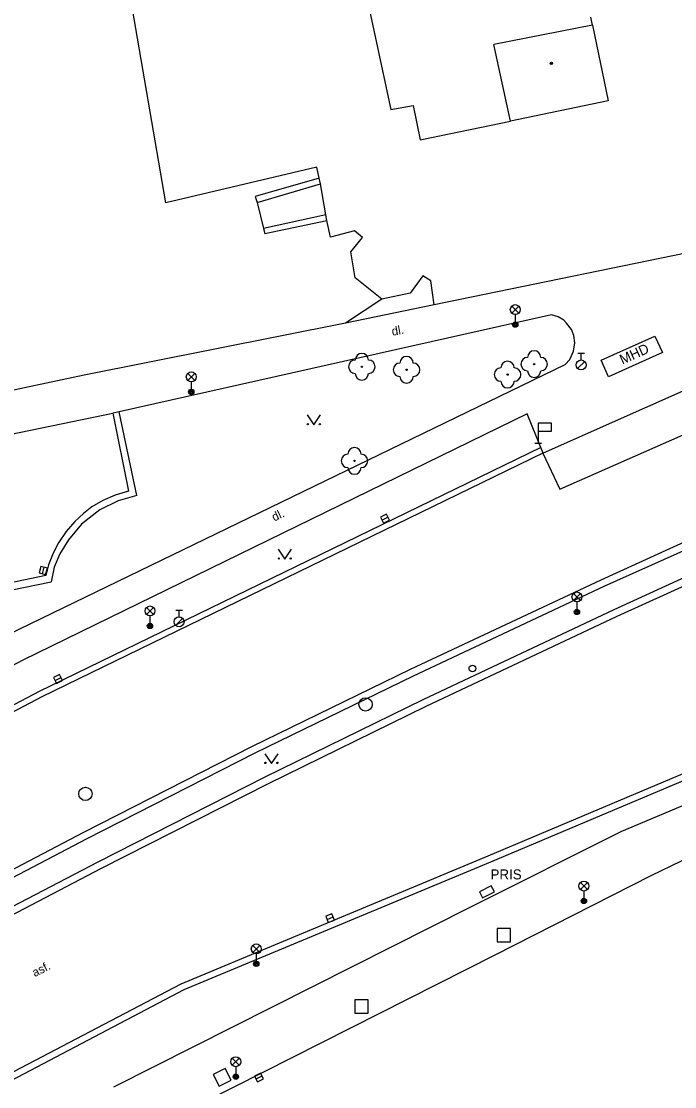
# Model space of a CAD drawing. Extents: x -598341 to -594502, y -1162301 to -1161406.
# Drawn here: x -597885.1 to -597836.1, y -1161870.5 to -1161790.5 of the extents above; entities that cross this region are included whole.
import ezdxf

# ---------------------------------------------------------------- set-up
doc = ezdxf.new("R2010")
doc.units = 0
for name, color, linetype in [('Vrstva 10', 7, 'Continuous'), ('Vrstva 11', 7, 'Continuous'), ('Vrstva 22', 7, 'Continuous'), ('Vrstva 24', 7, 'Continuous'), ('Vrstva 26', 7, 'Continuous'), ('Vrstva 27', 7, 'Continuous'), ('Vrstva 28', 7, 'Continuous'), ('Vrstva 33', 7, 'Continuous'), ('Vrstva 34', 7, 'Continuous'), ('Vrstva 36', 7, 'Continuous'), ('Vrstva 39', 7, 'Continuous'), ('Vrstva 40', 7, 'Continuous'), ('Vrstva 41', 7, 'Continuous'), ('Vrstva 5', 7, 'Continuous'), ('Vrstva 7', 7, 'Continuous'), ('Vrstva 9', 7, 'Continuous')]:
    doc.layers.add(name, color=color, linetype=linetype)

msp = doc.modelspace()

# ---------------------------------------------------------------- linework, layer by layer
at = {"layer": 'Vrstva 10'}
for points in [[(-597822.92, -1161812.67), (-597845.95, -1161822.89)], [(-597929.91, -1161830.55), (-597878.27, -1161819.9)], [(-597878.27, -1161819.9), (-597877.08, -1161825.75)], [(-597845.98, -1161822.91), (-597883.58, -1161841.19), (-597907.92, -1161854)], [(-597845.95, -1161822.89), (-597845.98, -1161822.91)], [(-597824.93, -1161824.97), (-597833.62, -1161828.78), (-597841.62, -1161832.43), (-597855.95, -1161839.15), (-597867.84, -1161844.95), (-597880.46, -1161851.38), (-597895.27, -1161859.13), (-597903.39, -1161863.43)], [(-597877.08, -1161825.75), (-597878.09, -1161826.05), (-597879.01, -1161826.45), (-597879.84, -1161826.94), (-597880.47, -1161827.43), (-597881.11, -1161828.02), (-597881.76, -1161828.77), (-597882.34, -1161829.62), (-597882.75, -1161830.41), (-597883.1, -1161831.29), (-597883.3, -1161832.09)], [(-597787.06, -1161826.68), (-597812.22, -1161837.16), (-597850.1, -1161853.15), (-597873.15, -1161862.76)], [(-597823.94, -1161827.8), (-597832.38, -1161831.5), (-597840.42, -1161835.17), (-597854.76, -1161841.92), (-597866.6, -1161847.72), (-597879.13, -1161854.09), (-597893.83, -1161861.76), (-597907.06, -1161868.69), (-597919.77, -1161875.39), (-597928.69, -1161880.09), (-597944.15, -1161888.2), (-597958.48, -1161895.69), (-597970.1, -1161901.86)], [(-597883.3, -1161832.09), (-597907.41, -1161837.11)], [(-597774.55, -1161839.84), (-597815.45, -1161847.19), (-597825.83, -1161849.45), (-597831.04, -1161851.34), (-597837.87, -1161854.63), (-597849.59, -1161860.59), (-597903.92, -1161888.07)], [(-597873.15, -1161862.76), (-597890.99, -1161872.11), (-597897.54, -1161875.64)]]:
    msp.add_lwpolyline(points, dxfattribs=at)
at = {"layer": 'Vrstva 11'}
for p, q in [((-597867.43, -1161804.08), (-597862.66, -1161802.68)), ((-597867.43, -1161804.08), (-597866.94, -1161806.03)), ((-597862.28, -1161805), (-597866.94, -1161806.03)), ((-597854.15, -1161811.77), (-597860.8, -1161813.13)), ((-597845.32, -1161812.52), (-597877.78, -1161819.79)), ((-597841.61, -1161815.93), (-597837.57, -1161814.11)), ((-597837.57, -1161814.11), (-597837.01, -1161815.34)), ((-597841.05, -1161817.16), (-597841.61, -1161815.93)), ((-597837.01, -1161815.34), (-597841.05, -1161817.16)), ((-597877.78, -1161819.79), (-597878.27, -1161819.9)), ((-597876.45, -1161826.08), (-597877.78, -1161819.79)), ((-597845.95, -1161822.89), (-597846.12, -1161822.47)), ((-597891.6, -1161834.34), (-597882.89, -1161832.55))]:
    msp.add_line(p, q, dxfattribs=at)
for points in [[(-597862.77, -1161802.25), (-597867.58, -1161803.63), (-597867.43, -1161804.08)], [(-597866.94, -1161806.03), (-597866.84, -1161806.42), (-597862.19, -1161805.44)], [(-597845.98, -1161822.91), (-597844.7, -1161825.61), (-597829.15, -1161818.74), (-597821.75, -1161815.44), (-597822.92, -1161812.67)], [(-597844.3, -1161816.24), (-597843.96, -1161815.86), (-597843.67, -1161815.24), (-597843.57, -1161814.61), (-597843.66, -1161814.06), (-597843.83, -1161813.61), (-597844.2, -1161813.13), (-597844.41, -1161812.91), (-597844.84, -1161812.66), (-597845.32, -1161812.52)], [(-597918, -1161853.19), (-597886.06, -1161836.49), (-597844.3, -1161816.24)], [(-597846.12, -1161822.47), (-597847.16, -1161819.96), (-597885.02, -1161838.43), (-597915.11, -1161854.36)], [(-597846.12, -1161822.47), (-597883.78, -1161840.79), (-597908.13, -1161853.6)], [(-597824.72, -1161825.45), (-597833.3, -1161829.27), (-597841.4, -1161832.91), (-597855.72, -1161839.63), (-597867.6, -1161845.42), (-597880.22, -1161851.85), (-597895.02, -1161859.6), (-597906.11, -1161865.54)], [(-597876.45, -1161826.08), (-597877.85, -1161826.47), (-597879.24, -1161827.16), (-597880.6, -1161828.22), (-597881.59, -1161829.4), (-597882.23, -1161830.46), (-597882.66, -1161831.47), (-597882.89, -1161832.55)], [(-597824.19, -1161827.2), (-597832.61, -1161830.99), (-597840.65, -1161834.67), (-597855, -1161841.42), (-597866.85, -1161847.22), (-597879.38, -1161853.6), (-597894.09, -1161861.27), (-597907.4, -1161868.22)], [(-597789.74, -1161830.27), (-597811.89, -1161839.44), (-597840.08, -1161851.31), (-597851.36, -1161856.97), (-597878.22, -1161870.49)]]:
    msp.add_lwpolyline(points, dxfattribs=at)
at = {"layer": 'Vrstva 22'}
for centre in [(-597859.57, -1161816.41), (-597856.21, -1161816.64), (-597846.63, -1161816.21), (-597848.63, -1161817), (-597860.12, -1161823.48)]:
    msp.add_circle(centre, 0.05, dxfattribs=at)
for centre, start, end in [((-597860.07, -1161816.41), 90, 270), ((-597859.57, -1161815.91), 0, 180), ((-597859.07, -1161816.41), 270, 90), ((-597856.21, -1161816.14), 0, 180), ((-597848.63, -1161816.5), 0, 180), ((-597847.13, -1161816.21), 90, 270), ((-597846.63, -1161815.71), 0, 180), ((-597846.13, -1161816.21), 270, 90), ((-597856.71, -1161816.64), 90, 270), ((-597855.71, -1161816.64), 270, 90), ((-597849.13, -1161817), 90, 270), ((-597848.13, -1161817), 270, 90), ((-597846.63, -1161816.71), 180, 0), ((-597859.57, -1161816.91), 180, 0), ((-597856.21, -1161817.14), 180, 0), ((-597848.63, -1161817.5), 180, 0), ((-597860.62, -1161823.48), 90, 270), ((-597860.12, -1161822.98), 0, 180), ((-597859.62, -1161823.48), 270, 90), ((-597860.12, -1161823.98), 180, 0)]:
    msp.add_arc(centre, 0.5, start, end, dxfattribs=at)
at = {"layer": 'Vrstva 24'}
msp.add_lwpolyline([(-597850.511, -1161856.281), (-597849.621, -1161855.824), (-597849.85, -1161855.379), (-597850.739, -1161855.836)], close=True, dxfattribs=at)
at = {"layer": 'Vrstva 26'}
for points in [[(-597849.42, -1161859.58), (-597848.42, -1161859.58), (-597848.42, -1161858.58), (-597849.42, -1161858.58)], [(-597860.1, -1161864.95), (-597859.1, -1161864.95), (-597859.1, -1161863.95), (-597860.1, -1161863.95)], [(-597870.281, -1161870.432), (-597869.388, -1161869.981), (-597869.839, -1161869.088), (-597870.732, -1161869.539)]]:
    msp.add_lwpolyline(points, close=True, dxfattribs=at)
at = {"layer": 'Vrstva 27'}
for p, q in [((-597858.055, -1161827.919), (-597857.606, -1161827.7)), ((-597883.544, -1161831.952), (-597883.416, -1161831.469)), ((-597882.595, -1161839.959), (-597882.146, -1161839.74)), ((-597862.182, -1161857.902), (-597861.718, -1161857.718)), ((-597867.503, -1161869.883), (-597867.057, -1161869.657))]:
    msp.add_line(p, q, dxfattribs=at)
for points in [[(-597857.946, -1161828.144), (-597857.496, -1161827.925), (-597857.715, -1161827.475), (-597858.165, -1161827.694)], [(-597883.303, -1161832.016), (-597883.174, -1161831.533), (-597883.657, -1161831.404), (-597883.786, -1161831.888)], [(-597882.486, -1161840.184), (-597882.036, -1161839.965), (-597882.255, -1161839.515), (-597882.705, -1161839.734)], [(-597862.09, -1161858.134), (-597861.626, -1161857.952), (-597861.808, -1161857.486), (-597862.274, -1161857.668)], [(-597867.389, -1161870.106), (-597866.944, -1161869.879), (-597867.171, -1161869.434), (-597867.616, -1161869.661)]]:
    msp.add_lwpolyline(points, close=True, dxfattribs=at)
for centre in [(-597859.29, -1161841.76), (-597880.32, -1161848.48)]:
    msp.add_circle(centre, 0.5, dxfattribs=at)
at = {"layer": 'Vrstva 28'}
for p, q in [((-597843.36, -1161815.405), (-597842.86, -1161815.405)), ((-597843.11, -1161815.905), (-597843.11, -1161815.405)), ((-597843.368, -1161816.552), (-597842.838, -1161816.022)), ((-597873.54, -1161834.685), (-597873.04, -1161834.685)), ((-597873.29, -1161835.185), (-597873.29, -1161834.685)), ((-597873.548, -1161835.832), (-597873.018, -1161835.302))]:
    msp.add_line(p, q, dxfattribs=at)
for centre, radius in [((-597843.11, -1161816.28), 0.375), ((-597873.29, -1161835.56), 0.375), ((-597851.27, -1161839.07), 0.25)]:
    msp.add_circle(centre, radius, dxfattribs=at)
at = {"layer": 'Vrstva 33'}
for p, q in [((-597848.315, -1161812.39), (-597847.785, -1161811.86)), ((-597848.315, -1161811.86), (-597847.785, -1161812.39)), ((-597848.05, -1161812.5), (-597848.05, -1161813.25)), ((-597872.635, -1161817.44), (-597872.105, -1161816.91)), ((-597872.635, -1161816.91), (-597872.105, -1161817.44)), ((-597872.37, -1161817.55), (-597872.37, -1161818.3)), ((-597843.685, -1161833.96), (-597843.155, -1161833.43)), ((-597843.685, -1161833.43), (-597843.155, -1161833.96)), ((-597843.42, -1161834.07), (-597843.42, -1161834.82)), ((-597875.735, -1161835.01), (-597875.205, -1161834.48)), ((-597875.735, -1161834.48), (-597875.205, -1161835.01)), ((-597875.47, -1161835.12), (-597875.47, -1161835.87)), ((-597843.165, -1161855.66), (-597842.635, -1161855.13)), ((-597843.165, -1161855.13), (-597842.635, -1161855.66)), ((-597842.9, -1161855.77), (-597842.9, -1161856.52)), ((-597867.755, -1161860.38), (-597867.225, -1161859.85)), ((-597867.755, -1161859.85), (-597867.225, -1161860.38)), ((-597867.49, -1161860.49), (-597867.49, -1161861.24)), ((-597869.295, -1161868.85), (-597868.765, -1161868.32)), ((-597869.295, -1161868.32), (-597868.765, -1161868.85)), ((-597869.03, -1161868.96), (-597869.03, -1161869.71))]:
    msp.add_line(p, q, dxfattribs=at)
for centre, radius in [((-597848.05, -1161812.125), 0.375), ((-597848.05, -1161813.25), 0.2), ((-597848.05, -1161813.25), 0.145), ((-597848.05, -1161813.25), 0.0876), ((-597872.37, -1161817.175), 0.375), ((-597872.37, -1161818.3), 0.2), ((-597872.37, -1161818.3), 0.145), ((-597872.37, -1161818.3), 0.0876), ((-597843.42, -1161833.695), 0.375), ((-597875.47, -1161834.745), 0.375), ((-597843.42, -1161834.82), 0.2), ((-597843.42, -1161834.82), 0.145), ((-597843.42, -1161834.82), 0.0876), ((-597875.47, -1161835.87), 0.2), ((-597875.47, -1161835.87), 0.145), ((-597875.47, -1161835.87), 0.0876), ((-597842.9, -1161855.395), 0.375), ((-597842.9, -1161856.52), 0.2), ((-597842.9, -1161856.52), 0.145), ((-597842.9, -1161856.52), 0.0876), ((-597867.49, -1161860.115), 0.375), ((-597867.49, -1161861.24), 0.2), ((-597867.49, -1161861.24), 0.145), ((-597867.49, -1161861.24), 0.0876), ((-597869.03, -1161868.585), 0.375), ((-597869.03, -1161869.71), 0.2), ((-597869.03, -1161869.71), 0.145), ((-597869.03, -1161869.71), 0.0876)]:
    msp.add_circle(centre, radius, dxfattribs=at)
at = {"layer": 'Vrstva 34'}
for p, q in [((-597846.34, -1161821.26), (-597846.34, -1161822.16)), ((-597846.59, -1161822.16), (-597846.09, -1161822.16))]:
    msp.add_line(p, q, dxfattribs=at)
msp.add_lwpolyline([(-597846.34, -1161821.26), (-597845.34, -1161821.26), (-597845.34, -1161820.66), (-597846.34, -1161820.66)], close=True, dxfattribs=at)
at = {"layer": 'Vrstva 36'}
for points in [[(-597863.67, -1161820.03), (-597863.17, -1161820.78), (-597862.67, -1161820.03)], [(-597865.85, -1161830.11), (-597865.35, -1161830.86), (-597864.85, -1161830.11)], [(-597866.86, -1161845.46), (-597866.36, -1161846.21), (-597865.86, -1161845.46)]]:
    msp.add_lwpolyline(points, dxfattribs=at)
for centre in [(-597863.62, -1161820.73), (-597862.721, -1161820.73), (-597865.8, -1161830.81), (-597864.901, -1161830.81), (-597866.811, -1161846.16), (-597865.911, -1161846.16)]:
    msp.add_circle(centre, 0.05, dxfattribs=at)
at = {"layer": 'Vrstva 39'}
for radius in [0.09, 0.0398]:
    msp.add_circle((-597845.34, -1161793.63), radius, dxfattribs=at)
at = {"layer": 'Vrstva 5'}
for p, q in [((-597859.81, -1161785.78), (-597857.38, -1161797.11)), ((-597874.27, -1161804.1), (-597876.95, -1161788.63)), ((-597842.26, -1161790.78), (-597842.39, -1161790.18)), ((-597842.26, -1161790.78), (-597849.65, -1161792.23)), ((-597842.26, -1161790.78), (-597841.07, -1161796.46)), ((-597848.4, -1161797.98), (-597849.65, -1161792.23)), ((-597841.07, -1161796.46), (-597848.4, -1161797.98)), ((-597857.38, -1161797.11), (-597855.72, -1161796.81)), ((-597855.72, -1161796.81), (-597855.18, -1161799.38)), ((-597855.18, -1161799.38), (-597848.4, -1161797.98)), ((-597862.94, -1161801.42), (-597874.27, -1161804.1)), ((-597862.77, -1161802.25), (-597862.94, -1161801.42)), ((-597862.66, -1161802.68), (-597862.77, -1161802.25)), ((-597862.28, -1161805), (-597862.66, -1161802.68)), ((-597819.17, -1161804.56), (-597854.15, -1161811.77)), ((-597862.19, -1161805.44), (-597862.28, -1161805)), ((-597861.91, -1161806.68), (-597862.19, -1161805.44)), ((-597860.13, -1161806.22), (-597861.91, -1161806.68)), ((-597859.52, -1161806.71), (-597860.13, -1161806.22)), ((-597860.39, -1161807.78), (-597859.52, -1161806.71)), ((-597860.08, -1161809.75), (-597860.39, -1161807.78)), ((-597854.98, -1161809.59), (-597855.93, -1161810.89)), ((-597854.38, -1161809.97), (-597854.98, -1161809.59)), ((-597858.07, -1161811.35), (-597860.08, -1161809.75)), ((-597854.15, -1161811.77), (-597854.38, -1161809.97)), ((-597855.93, -1161810.89), (-597858.07, -1161811.35))]:
    msp.add_line(p, q, dxfattribs=at)
at = {"layer": 'Vrstva 7'}
for p, q in [((-597858.07, -1161811.35), (-597860.8, -1161813.13)), ((-597860.8, -1161813.13), (-597880.41, -1161817.05)), ((-597880.41, -1161817.05), (-597892.3, -1161819.54))]:
    msp.add_line(p, q, dxfattribs=at)
at = {"layer": 'Vrstva 9'}
for points in [[(-597787.56, -1161827.38), (-597812.03, -1161837.62), (-597849.91, -1161853.61), (-597872.92, -1161863.2)], [(-597872.92, -1161863.2), (-597890.75, -1161872.55), (-597897.31, -1161876.08), (-597907.21, -1161881.3), (-597913.9, -1161884.86)]]:
    msp.add_lwpolyline(points, dxfattribs=at)

# ---------------------------------------------------------------- texts
at = {"layer": 'Vrstva 40'}
for s, height, rotation, p in [('dl.', 0.65, 10.43199, (-597857.27, -1161814.09)), ('dl.', 0.65, 25.73283, (-597866.14, -1161828.04)), ('asf.', 0.6499, 26.73155, (-597884.12, -1161862.24))]:
    msp.add_text(s, height=height, rotation=rotation, dxfattribs=at).set_placement(p)
at = {"layer": 'Vrstva 41'}
msp.add_text('MHD', height=0.7499, rotation=24.28405, dxfattribs=at).set_placement((-597840.01, -1161816.26))
msp.add_text('PRIS', height=0.75, dxfattribs=at).set_placement((-597849.91, -1161854.9))

doc.saveas('drawing.dxf')
